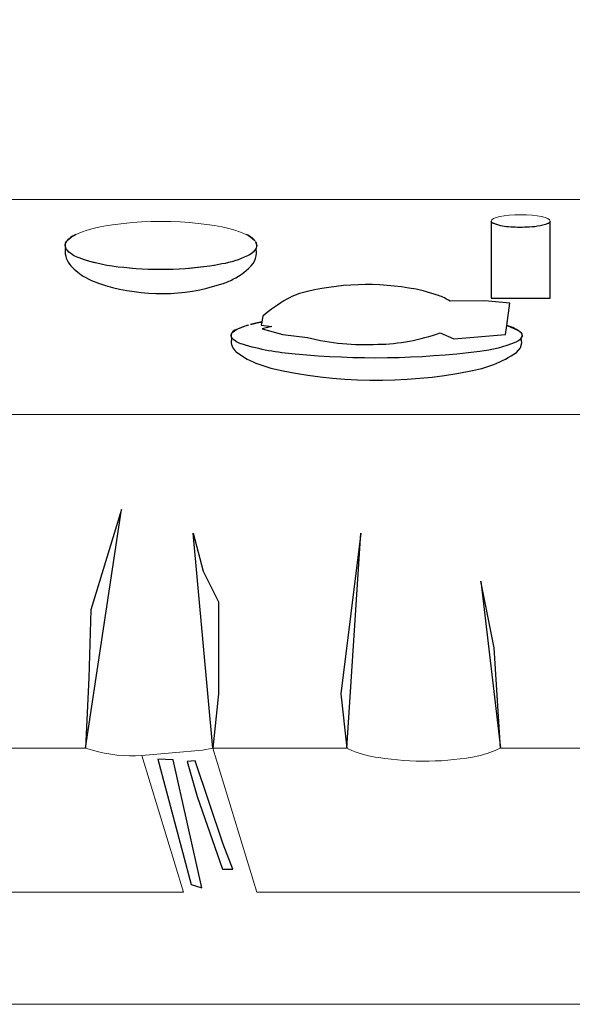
# Model space of a CAD drawing. Header units: centimetres. Extents: x -46.3 to 43.9, y -17.5 to 19.3.
# Tile 442 of 483: x 33.9 to 37.5, y -7.6 to -1.2. Entities that reach past the tile are written whole.
import ezdxf

# ---------------------------------------------------------------- set-up
doc = ezdxf.new("R2010")
doc.units = ezdxf.units.CM
doc.header["$MEASUREMENT"] = 0
doc.layers.add('Layer 1', color=7, linetype='Continuous')

msp = doc.modelspace()

# ---------------------------------------------------------------- linework, layer by layer
at = {"layer": 'Layer 1', "color": 1, "lineweight": 0}
msp.add_lwpolyline([(14.85148, -7.6086), (43.8515, -7.6086), (43.8515, 5.24304), (14.85148, 5.24304), (14.85148, -7.6086)], close=True, dxfattribs=at)
at = {"layer": 'Layer 1', "color": 5, "lineweight": 0}
for centre, major_axis, ratio in [((34.77549, -2.65618), (0.62607, 0), 0.250004), ((37.12549, -2.49698), (0.19282, 0), 0.2145524)]:
    msp.add_ellipse(centre, major_axis=major_axis, ratio=ratio, dxfattribs=at)
at = {"layer": 'Layer 1', "color": 1, "lineweight": 0}
for points, knots in [([(43.12508, -6.87618), (43.12508, -6.87618), (42.28748, -6.87618), (42.28748, -6.87618), (42.28748, -6.87618), (42.28748, -6.87618), (41.99709, -5.93698), (41.99709, -5.93698), (41.99709, -5.93698), (41.99709, -5.93698), (42.87229, -5.93698), (42.87229, -5.93698), (42.87229, -5.93698), (42.90584, -5.94526), (42.94078, -5.94603), (42.97469, -5.93938), (42.97469, -5.93938), (42.97469, -5.93938), (43.01389, -5.93698), (43.01389, -5.93698), (43.01389, -5.93698), (43.01389, -5.93698), (43.02109, -5.91538), (43.02109, -5.91538), (43.02109, -5.91538), (43.02109, -5.91538), (43.03228, -5.90418), (43.03228, -5.90418), (43.03228, -5.90418), (43.03958, -5.8966), (43.04482, -5.88741), (43.04908, -5.87778), (43.04908, -5.87778), (43.05285, -5.86838), (43.05625, -5.85882), (43.05869, -5.84898), (43.05869, -5.84898), (43.05869, -5.84898), (43.06029, -5.83378), (43.06029, -5.83378), (43.06029, -5.83378), (43.05984, -5.82332), (43.05876, -5.81291), (43.05709, -5.80258), (43.05709, -5.80258), (43.05709, -5.80258), (43.01389, -3.75937), (43.01389, -3.75937), (43.01389, -3.75937), (43.01389, -3.75937), (43.01229, -3.74737), (43.01229, -3.74737), (43.01229, -3.74737), (43.01229, -3.74737), (43.00749, -3.73617), (43.00749, -3.73617), (43.00749, -3.73617), (43.00559, -3.73096), (43.00457, -3.72552), (43.00268, -3.72017), (43.00268, -3.72017), (42.99994, -3.71536), (42.99624, -3.71124), (42.99228, -3.70737), (42.99228, -3.70737), (42.99228, -3.70737), (42.05788, -2.35697), (42.05788, -2.35697), (42.05788, -2.35697), (42.05788, -2.35697), (16.73308, -2.35697), (16.73308, -2.35697), (16.73308, -2.35697), (16.73308, -2.35697), (15.78347, -3.72577), (15.78347, -3.72577), (15.78347, -3.72577), (15.78374, -3.73332), (15.78045, -3.74022), (15.77547, -3.74577), (15.77547, -3.74577), (15.77547, -3.74577), (15.77147, -3.75937), (15.77147, -3.75937), (15.77147, -3.75937), (15.77147, -3.75937), (15.77068, -5.78018), (15.77068, -5.78018), (15.77068, -5.78018), (15.77068, -5.78018), (15.77147, -5.79538), (15.77147, -5.79538), (15.77147, -5.79538), (15.77343, -5.80977), (15.7769, -5.82388), (15.78108, -5.83778), (15.78108, -5.83778), (15.8047, -5.89793), (15.86286, -5.93781), (15.92748, -5.93698), (15.92748, -5.93698), (15.92748, -5.93698), (16.14668, -5.93698), (16.14668, -5.93698), (16.14668, -5.93698), (16.17311, -5.95441), (16.20223, -5.96745), (16.23308, -5.97458), (16.23308, -5.97458), (16.4285, -6.03748), (16.63612, -6.05282), (16.83867, -6.01938), (16.83867, -6.01938), (16.93197, -6.01065), (17.02242, -5.9826), (17.10427, -5.93698), (17.10427, -5.93698), (17.10427, -5.93698), (17.18027, -5.93698), (17.18027, -5.93698), (17.18027, -5.93698), (17.18027, -5.93698), (16.89148, -6.87618), (16.89148, -6.87618), (16.89148, -6.87618), (16.89148, -6.87618), (15.57788, -6.87618), (15.57788, -6.87618), (15.57788, -6.87618), (15.57788, -6.87618), (15.57788, 4.50143), (15.57788, 4.50143), (15.57788, 4.50143), (15.57788, 4.50143), (43.12508, 4.50143), (43.12508, 4.50143), (43.12508, 4.50143), (43.12508, 4.50143), (43.12508, -6.87618), (43.12508, -6.87618)], [0, 0, 0, 0, 0.0277778, 0.0277778, 0.0277778, 0.0277778, 0.0555556, 0.0555556, 0.0555556, 0.0555556, 0.0833333, 0.0833333, 0.0833333, 0.0833333, 0.1111111, 0.1111111, 0.1111111, 0.1111111, 0.1388889, 0.1388889, 0.1388889, 0.1388889, 0.1666667, 0.1666667, 0.1666667, 0.1666667, 0.1944444, 0.1944444, 0.1944444, 0.1944444, 0.2222222, 0.2222222, 0.2222222, 0.2222222, 0.25, 0.25, 0.25, 0.25, 0.2777778, 0.2777778, 0.2777778, 0.2777778, 0.3055556, 0.3055556, 0.3055556, 0.3055556, 0.3333333, 0.3333333, 0.3333333, 0.3333333, 0.3611111, 0.3611111, 0.3611111, 0.3611111, 0.3888889, 0.3888889, 0.3888889, 0.3888889, 0.4166667, 0.4166667, 0.4166667, 0.4166667, 0.4444444, 0.4444444, 0.4444444, 0.4444444, 0.4722222, 0.4722222, 0.4722222, 0.4722222, 0.5, 0.5, 0.5, 0.5, 0.5277778, 0.5277778, 0.5277778, 0.5277778, 0.5555556, 0.5555556, 0.5555556, 0.5555556, 0.5833333, 0.5833333, 0.5833333, 0.5833333, 0.6111111, 0.6111111, 0.6111111, 0.6111111, 0.6388889, 0.6388889, 0.6388889, 0.6388889, 0.6666667, 0.6666667, 0.6666667, 0.6666667, 0.6944444, 0.6944444, 0.6944444, 0.6944444, 0.7222222, 0.7222222, 0.7222222, 0.7222222, 0.75, 0.75, 0.75, 0.75, 0.7777778, 0.7777778, 0.7777778, 0.7777778, 0.8055556, 0.8055556, 0.8055556, 0.8055556, 0.8333333, 0.8333333, 0.8333333, 0.8333333, 0.8611111, 0.8611111, 0.8611111, 0.8611111, 0.8888889, 0.8888889, 0.8888889, 0.8888889, 0.9166667, 0.9166667, 0.9166667, 0.9166667, 0.9444444, 0.9444444, 0.9444444, 0.9444444, 1, 1, 1, 1]), ([(34.32748, -5.95038), (34.43241, -5.98054), (34.54172, -5.99244), (34.65068, -5.98558), (34.65068, -5.98558), (34.65068, -5.98558), (34.92348, -6.87598), (34.92348, -6.87598), (34.92348, -6.87598), (34.92348, -6.87598), (32.98028, -6.87598), (32.98028, -6.87598), (32.98028, -6.87598), (32.98028, -6.87598), (33.26908, -5.93678), (33.26908, -5.93678), (33.26908, -5.93678), (33.26908, -5.93678), (34.28268, -5.93678), (34.28268, -5.93678), (34.28268, -5.93678), (34.28268, -5.93678), (34.32748, -5.95038), (34.32748, -5.95038)], [0, 0, 0, 0, 0.1428571, 0.1428571, 0.1428571, 0.1428571, 0.2857143, 0.2857143, 0.2857143, 0.2857143, 0.4285714, 0.4285714, 0.4285714, 0.4285714, 0.5714286, 0.5714286, 0.5714286, 0.5714286, 0.7142857, 0.7142857, 0.7142857, 0.7142857, 1, 1, 1, 1]), ([(36.02188, -5.95198), (36.07828, -5.97502), (36.13745, -5.99062), (36.19788, -5.99838), (36.19788, -5.99838), (36.41497, -6.0334), (36.63652, -6.02961), (36.85228, -5.98718), (36.85228, -5.98718), (36.90072, -5.97494), (36.94787, -5.95805), (36.99308, -5.93678), (36.99308, -5.93678), (36.99308, -5.93678), (38.11628, -5.93678), (38.11628, -5.93678), (38.11628, -5.93678), (38.28813, -5.98502), (38.46709, -6.0029), (38.64508, -5.98958), (38.64508, -5.98958), (38.75955, -5.98801), (38.87321, -5.97023), (38.98268, -5.93678), (38.98268, -5.93678), (38.98268, -5.93678), (39.67708, -5.93678), (39.67708, -5.93678), (39.67708, -5.93678), (39.67708, -5.93678), (39.38588, -6.87598), (39.38588, -6.87598), (39.38588, -6.87598), (39.38588, -6.87598), (35.40188, -6.87598), (35.40188, -6.87598), (35.40188, -6.87598), (35.40188, -6.87598), (35.11388, -5.93678), (35.11388, -5.93678), (35.11388, -5.93678), (35.11388, -5.93678), (35.98908, -5.93678), (35.98908, -5.93678), (35.98908, -5.93678), (35.98908, -5.93678), (36.02188, -5.95198), (36.02188, -5.95198)], [0, 0, 0, 0, 0.0769231, 0.0769231, 0.0769231, 0.0769231, 0.1538462, 0.1538462, 0.1538462, 0.1538462, 0.2307692, 0.2307692, 0.2307692, 0.2307692, 0.3076923, 0.3076923, 0.3076923, 0.3076923, 0.3846154, 0.3846154, 0.3846154, 0.3846154, 0.4615385, 0.4615385, 0.4615385, 0.4615385, 0.5384615, 0.5384615, 0.5384615, 0.5384615, 0.6153846, 0.6153846, 0.6153846, 0.6153846, 0.6923077, 0.6923077, 0.6923077, 0.6923077, 0.7692308, 0.7692308, 0.7692308, 0.7692308, 0.8461538, 0.8461538, 0.8461538, 0.8461538, 1, 1, 1, 1])]:
    msp.add_open_spline(points, degree=3, knots=knots, dxfattribs=at)
at = {"layer": 'Layer 1'}
for points, knots in [([(37.1646, -2.53705), (37.21198, -2.53727), (37.25899, -2.52924), (37.30359, -2.51326), (37.30359, -2.51326), (37.31082, -2.51256), (37.3159, -2.50657), (37.31737, -2.49948), (37.31737, -2.49948), (37.31737, -2.49948), (37.31737, -3.00034), (37.31737, -3.00034), (37.31737, -3.00034), (37.31737, -3.00034), (36.93296, -3.00034), (36.93296, -3.00034), (36.93296, -3.00034), (36.93296, -3.00034), (36.93296, -2.49698), (36.93296, -2.49698), (36.93296, -2.49698), (36.93296, -2.49698), (36.93797, -2.507), (36.93797, -2.507), (36.93797, -2.507), (36.9401, -2.50892), (36.94268, -2.51017), (36.94548, -2.51075), (36.94548, -2.51075), (36.97749, -2.52502), (37.01189, -2.53307), (37.0469, -2.53454), (37.0469, -2.53454), (37.086, -2.53861), (37.12537, -2.53946), (37.1646, -2.53705)], [0, 0, 0, 0, 0.1, 0.1, 0.1, 0.1, 0.2, 0.2, 0.2, 0.2, 0.3, 0.3, 0.3, 0.3, 0.4, 0.4, 0.4, 0.4, 0.5, 0.5, 0.5, 0.5, 0.6, 0.6, 0.6, 0.6, 0.7, 0.7, 0.7, 0.7, 0.8, 0.8, 0.8, 0.8, 1, 1, 1, 1]), ([(35.39838, -2.64037), (35.40374, -2.65094), (35.40324, -2.66354), (35.39758, -2.67397), (35.39758, -2.67397), (35.39758, -2.67397), (35.39998, -2.70597), (35.39998, -2.70597), (35.39998, -2.70597), (35.39833, -2.73052), (35.39029, -2.7542), (35.37678, -2.77477), (35.37678, -2.77477), (35.34083, -2.81787), (35.29611, -2.85274), (35.24558, -2.87717), (35.24558, -2.87717), (35.22278, -2.88972), (35.1986, -2.8996), (35.17358, -2.90677), (35.17358, -2.90677), (35.17358, -2.90677), (35.07598, -2.93477), (35.07598, -2.93477), (35.07598, -2.93477), (34.82506, -2.99543), (34.5616, -2.97814), (34.32078, -2.88517), (34.32078, -2.88517), (34.32078, -2.88517), (34.26718, -2.85717), (34.26718, -2.85717), (34.26718, -2.85717), (34.23413, -2.8343), (34.20382, -2.80771), (34.17678, -2.77797), (34.17678, -2.77797), (34.15361, -2.74622), (34.14436, -2.70629), (34.15118, -2.66757), (34.15118, -2.66757), (34.1477, -2.65457), (34.15014, -2.64062), (34.15838, -2.62997), (34.15838, -2.62997), (34.14689, -2.64452), (34.14667, -2.66483), (34.15678, -2.68037), (34.15678, -2.68037), (34.17822, -2.70718), (34.20718, -2.72703), (34.23998, -2.73717), (34.23998, -2.73717), (34.33404, -2.77123), (34.43225, -2.7925), (34.53198, -2.80037), (34.53198, -2.80037), (34.74583, -2.82402), (34.96199, -2.8162), (35.17358, -2.77717), (35.17358, -2.77717), (35.23103, -2.76659), (35.28694, -2.74886), (35.33998, -2.72437), (35.33998, -2.72437), (35.36463, -2.71446), (35.38509, -2.69622), (35.39758, -2.67277), (35.39758, -2.67277), (35.39758, -2.67277), (35.40158, -2.65637), (35.40158, -2.65637), (35.40158, -2.65637), (35.40158, -2.65637), (35.39998, -2.64757), (35.39998, -2.64757), (35.39998, -2.64757), (35.39857, -2.64253), (35.3968, -2.6376), (35.39478, -2.63277), (35.39478, -2.63277), (35.39478, -2.63277), (35.39838, -2.64037), (35.39838, -2.64037)], [0, 0, 0, 0, 0.0454545, 0.0454545, 0.0454545, 0.0454545, 0.0909091, 0.0909091, 0.0909091, 0.0909091, 0.1363636, 0.1363636, 0.1363636, 0.1363636, 0.1818182, 0.1818182, 0.1818182, 0.1818182, 0.2272727, 0.2272727, 0.2272727, 0.2272727, 0.2727273, 0.2727273, 0.2727273, 0.2727273, 0.3181818, 0.3181818, 0.3181818, 0.3181818, 0.3636364, 0.3636364, 0.3636364, 0.3636364, 0.4090909, 0.4090909, 0.4090909, 0.4090909, 0.4545455, 0.4545455, 0.4545455, 0.4545455, 0.5, 0.5, 0.5, 0.5, 0.5454545, 0.5454545, 0.5454545, 0.5454545, 0.5909091, 0.5909091, 0.5909091, 0.5909091, 0.6363636, 0.6363636, 0.6363636, 0.6363636, 0.6818182, 0.6818182, 0.6818182, 0.6818182, 0.7272727, 0.7272727, 0.7272727, 0.7272727, 0.7727273, 0.7727273, 0.7727273, 0.7727273, 0.8181818, 0.8181818, 0.8181818, 0.8181818, 0.8636364, 0.8636364, 0.8636364, 0.8636364, 0.9090909, 0.9090909, 0.9090909, 0.9090909, 1, 1, 1, 1]), ([(34.17758, -2.60997), (34.19032, -2.59973), (34.20443, -2.59132), (34.21958, -2.58517), (34.21958, -2.58517), (34.19793, -2.59402), (34.17833, -2.60727), (34.16238, -2.62437), (34.16238, -2.62437), (34.16238, -2.62437), (34.16638, -2.61877), (34.16638, -2.61877), (34.16638, -2.61877), (34.16638, -2.61877), (34.17758, -2.60997), (34.17758, -2.60997)], [0, 0, 0, 0, 0.2, 0.2, 0.2, 0.2, 0.4, 0.4, 0.4, 0.4, 0.6, 0.6, 0.6, 0.6, 1, 1, 1, 1]), ([(35.37198, -2.60837), (35.37782, -2.61345), (35.38341, -2.6188), (35.38878, -2.62437), (35.38878, -2.62437), (35.37278, -2.60803), (35.35403, -2.5946), (35.33318, -2.58517), (35.33318, -2.58517), (35.34727, -2.59077), (35.36036, -2.59863), (35.37198, -2.60837)], [0, 0, 0, 0, 0.25, 0.25, 0.25, 0.25, 0.5, 0.5, 0.5, 0.5, 1, 1, 1, 1]), ([(35.25881, -3.20974), (35.2874, -3.19543), (35.31718, -3.18417), (35.34775, -3.17611), (35.34775, -3.17611), (35.31103, -3.18323), (35.27602, -3.1986), (35.24504, -3.22134), (35.24504, -3.22134), (35.2348, -3.22854), (35.23048, -3.24287), (35.23551, -3.25498), (35.23551, -3.25498), (35.2546, -3.27818), (35.27973, -3.29435), (35.30751, -3.30137), (35.30751, -3.30137), (35.42028, -3.33552), (35.53595, -3.35689), (35.6527, -3.36517), (35.6527, -3.36517), (36.05385, -3.40464), (36.45762, -3.39881), (36.85768, -3.34777), (36.85768, -3.34777), (36.93833, -3.33824), (37.01763, -3.318), (37.0938, -3.28745), (37.0938, -3.28745), (37.11379, -3.28232), (37.12987, -3.26595), (37.13616, -3.24454), (37.13616, -3.24454), (37.13616, -3.24454), (37.13404, -3.23642), (37.13404, -3.23642), (37.13404, -3.23642), (37.12979, -3.22823), (37.12409, -3.22104), (37.1171, -3.21554), (37.1171, -3.21554), (37.09081, -3.20037), (37.06314, -3.18831), (37.03451, -3.17959), (37.03451, -3.17959), (37.03451, -3.17959), (37.0271, -3.23758), (37.0271, -3.23758), (37.0271, -3.23758), (37.0271, -3.23758), (36.68826, -3.26658), (36.68826, -3.26658), (36.68826, -3.26658), (36.68826, -3.26658), (36.59932, -3.22598), (36.59932, -3.22598), (36.59932, -3.22598), (36.46771, -3.27363), (36.33026, -3.29906), (36.19166, -3.30137), (36.19166, -3.30137), (36.03738, -3.3087), (35.88288, -3.29389), (35.73212, -3.2573), (35.73212, -3.2573), (35.73212, -3.2573), (35.57117, -3.23758), (35.57117, -3.23758), (35.57117, -3.23758), (35.57117, -3.23758), (35.43564, -3.1993), (35.43564, -3.1993), (35.43564, -3.1993), (35.43564, -3.1993), (35.50023, -3.18539), (35.50023, -3.18539), (35.50023, -3.18539), (35.50023, -3.18539), (35.43034, -3.17611), (35.43034, -3.17611), (35.43034, -3.17611), (35.43034, -3.17611), (35.43352, -3.15639), (35.43352, -3.15639), (35.43352, -3.15639), (35.40848, -3.15982), (35.38371, -3.16523), (35.3594, -3.17263), (35.3594, -3.17263), (35.38379, -3.16534), (35.40854, -3.15953), (35.43352, -3.15523), (35.43352, -3.15523), (35.43352, -3.15523), (35.43987, -3.11696), (35.43987, -3.11696), (35.43987, -3.11696), (35.49078, -3.07646), (35.54381, -3.03928), (35.5987, -3.00561), (35.5987, -3.00561), (35.64087, -2.98262), (35.68579, -2.96623), (35.73212, -2.95689), (35.73212, -2.95689), (35.98145, -2.89757), (36.23927, -2.896), (36.4892, -2.95225), (36.4892, -2.95225), (36.4892, -2.95225), (36.58873, -2.98241), (36.58873, -2.98241), (36.58873, -2.98241), (36.61489, -2.99191), (36.64008, -3.00436), (36.66391, -3.01953), (36.66391, -3.01953), (36.66391, -3.01953), (36.89051, -3.01837), (36.89051, -3.01837), (36.89051, -3.01837), (36.89051, -3.01837), (37.05462, -3.03345), (37.05462, -3.03345), (37.05462, -3.03345), (37.05462, -3.03345), (37.03451, -3.17959), (37.03451, -3.17959), (37.03451, -3.17959), (37.07021, -3.18617), (37.10357, -3.20341), (37.13086, -3.22946), (37.13086, -3.22946), (37.13634, -3.23564), (37.13825, -3.24481), (37.1351, -3.25266), (37.1351, -3.25266), (37.1351, -3.25266), (37.12928, -3.26136), (37.12928, -3.26136), (37.12928, -3.26136), (37.12928, -3.26136), (37.13298, -3.29093), (37.13298, -3.29093), (37.13298, -3.29093), (37.13298, -3.29093), (37.12345, -3.32457), (37.12345, -3.32457), (37.12345, -3.32457), (37.12345, -3.32457), (37.0991, -3.35473), (37.0991, -3.35473), (37.0991, -3.35473), (37.00446, -3.41748), (36.89937, -3.45887), (36.78991, -3.47651), (36.78991, -3.47651), (36.36042, -3.56166), (35.91998, -3.55496), (35.49281, -3.45679), (35.49281, -3.45679), (35.4401, -3.44225), (35.3887, -3.42246), (35.33928, -3.39764), (35.33928, -3.39764), (35.33928, -3.39764), (35.27469, -3.35705), (35.27469, -3.35705), (35.27469, -3.35705), (35.24986, -3.34095), (35.23442, -3.31207), (35.23339, -3.2805), (35.23339, -3.2805), (35.23654, -3.27248), (35.23719, -3.26352), (35.23551, -3.25498), (35.23551, -3.25498), (35.23551, -3.25498), (35.23445, -3.25266), (35.23445, -3.25266), (35.23445, -3.25266), (35.23172, -3.2338), (35.24225, -3.21575), (35.25881, -3.20974)], [0, 0, 0, 0, 0.0212766, 0.0212766, 0.0212766, 0.0212766, 0.0425532, 0.0425532, 0.0425532, 0.0425532, 0.0638298, 0.0638298, 0.0638298, 0.0638298, 0.0851064, 0.0851064, 0.0851064, 0.0851064, 0.106383, 0.106383, 0.106383, 0.106383, 0.1276596, 0.1276596, 0.1276596, 0.1276596, 0.1489362, 0.1489362, 0.1489362, 0.1489362, 0.1702128, 0.1702128, 0.1702128, 0.1702128, 0.1914894, 0.1914894, 0.1914894, 0.1914894, 0.212766, 0.212766, 0.212766, 0.212766, 0.2340426, 0.2340426, 0.2340426, 0.2340426, 0.2553191, 0.2553191, 0.2553191, 0.2553191, 0.2765957, 0.2765957, 0.2765957, 0.2765957, 0.2978723, 0.2978723, 0.2978723, 0.2978723, 0.3191489, 0.3191489, 0.3191489, 0.3191489, 0.3404255, 0.3404255, 0.3404255, 0.3404255, 0.3617021, 0.3617021, 0.3617021, 0.3617021, 0.3829787, 0.3829787, 0.3829787, 0.3829787, 0.4042553, 0.4042553, 0.4042553, 0.4042553, 0.4255319, 0.4255319, 0.4255319, 0.4255319, 0.4468085, 0.4468085, 0.4468085, 0.4468085, 0.4680851, 0.4680851, 0.4680851, 0.4680851, 0.4893617, 0.4893617, 0.4893617, 0.4893617, 0.5106383, 0.5106383, 0.5106383, 0.5106383, 0.5319149, 0.5319149, 0.5319149, 0.5319149, 0.5531915, 0.5531915, 0.5531915, 0.5531915, 0.5744681, 0.5744681, 0.5744681, 0.5744681, 0.5957447, 0.5957447, 0.5957447, 0.5957447, 0.6170213, 0.6170213, 0.6170213, 0.6170213, 0.6382979, 0.6382979, 0.6382979, 0.6382979, 0.6595745, 0.6595745, 0.6595745, 0.6595745, 0.6808511, 0.6808511, 0.6808511, 0.6808511, 0.7021277, 0.7021277, 0.7021277, 0.7021277, 0.7234043, 0.7234043, 0.7234043, 0.7234043, 0.7446809, 0.7446809, 0.7446809, 0.7446809, 0.7659574, 0.7659574, 0.7659574, 0.7659574, 0.787234, 0.787234, 0.787234, 0.787234, 0.8085106, 0.8085106, 0.8085106, 0.8085106, 0.8297872, 0.8297872, 0.8297872, 0.8297872, 0.8510638, 0.8510638, 0.8510638, 0.8510638, 0.8723404, 0.8723404, 0.8723404, 0.8723404, 0.893617, 0.893617, 0.893617, 0.893617, 0.9148936, 0.9148936, 0.9148936, 0.9148936, 0.9361702, 0.9361702, 0.9361702, 0.9361702, 0.9574468, 0.9574468, 0.9574468, 0.9574468, 1, 1, 1, 1]), ([(34.28268, -5.93681), (34.28268, -5.93681), (34.30324, -5.47719), (34.30324, -5.47719), (34.30324, -5.47719), (34.30324, -5.47719), (34.31722, -5.03333), (34.31722, -5.03333), (34.31722, -5.03333), (34.31722, -5.03333), (34.51657, -4.37837), (34.51657, -4.37837), (34.51657, -4.37837), (34.51657, -4.37837), (34.28268, -5.93681), (34.28268, -5.93681)], [0, 0, 0, 0, 0.2, 0.2, 0.2, 0.2, 0.4, 0.4, 0.4, 0.4, 0.6, 0.6, 0.6, 0.6, 1, 1, 1, 1]), ([(35.11385, -5.93667), (35.11385, -5.93667), (35.15148, -5.58278), (35.15148, -5.58278), (35.15148, -5.58278), (35.15148, -5.58278), (35.15148, -4.98278), (35.15148, -4.98278), (35.15148, -4.98278), (35.15148, -4.98278), (35.05148, -4.78278), (35.05148, -4.78278), (35.05148, -4.78278), (35.05148, -4.78278), (34.98612, -4.53489), (34.98612, -4.53489), (34.98612, -4.53489), (34.98612, -4.53489), (35.11385, -5.93667), (35.11385, -5.93667)], [0, 0, 0, 0, 0.1666667, 0.1666667, 0.1666667, 0.1666667, 0.3333333, 0.3333333, 0.3333333, 0.3333333, 0.5, 0.5, 0.5, 0.5, 0.6666667, 0.6666667, 0.6666667, 0.6666667, 1, 1, 1, 1]), ([(35.98908, -5.93681), (35.98908, -5.93681), (35.95148, -5.58278), (35.95148, -5.58278), (35.95148, -5.58278), (35.95148, -5.58278), (36.08175, -4.53489), (36.08175, -4.53489), (36.08175, -4.53489), (36.08175, -4.53489), (35.98908, -5.93681), (35.98908, -5.93681)], [0, 0, 0, 0, 0.25, 0.25, 0.25, 0.25, 0.5, 0.5, 0.5, 0.5, 1, 1, 1, 1]), ([(36.86435, -4.84793), (36.86435, -4.84793), (36.95148, -5.28278), (36.95148, -5.28278), (36.95148, -5.28278), (36.95148, -5.28278), (36.99331, -5.93667), (36.99331, -5.93667), (36.99331, -5.93667), (36.99331, -5.93667), (36.86435, -4.84793), (36.86435, -4.84793)], [0, 0, 0, 0, 0.25, 0.25, 0.25, 0.25, 0.5, 0.5, 0.5, 0.5, 1, 1, 1, 1]), ([(34.75409, -6.00846), (34.75409, -6.00846), (34.85518, -6.01259), (34.85518, -6.01259), (34.85518, -6.01259), (34.85518, -6.01259), (35.04291, -6.84807), (35.04291, -6.84807), (35.04291, -6.84807), (35.04291, -6.84807), (34.97191, -6.82677), (34.97191, -6.82677), (34.97191, -6.82677), (34.97191, -6.82677), (34.75409, -6.00846), (34.75409, -6.00846)], [0, 0, 0, 0, 0.2, 0.2, 0.2, 0.2, 0.4, 0.4, 0.4, 0.4, 0.6, 0.6, 0.6, 0.6, 1, 1, 1, 1]), ([(34.9989, -6.02029), (34.9989, -6.02029), (35.1825, -6.56284), (35.1825, -6.56284), (35.1825, -6.56284), (35.1825, -6.56284), (35.24439, -6.7256), (35.24439, -6.7256), (35.24439, -6.7256), (35.24439, -6.7256), (35.17837, -6.7256), (35.17837, -6.7256), (35.17837, -6.7256), (35.17837, -6.7256), (35.01128, -6.25134), (35.01128, -6.25134), (35.01128, -6.25134), (35.01128, -6.25134), (34.94733, -6.02442), (34.94733, -6.02442), (34.94733, -6.02442), (34.94733, -6.02442), (34.9989, -6.02029), (34.9989, -6.02029)], [0, 0, 0, 0, 0.1428571, 0.1428571, 0.1428571, 0.1428571, 0.2857143, 0.2857143, 0.2857143, 0.2857143, 0.4285714, 0.4285714, 0.4285714, 0.4285714, 0.5714286, 0.5714286, 0.5714286, 0.5714286, 0.7142857, 0.7142857, 0.7142857, 0.7142857, 1, 1, 1, 1])]:
    msp.add_open_spline(points, degree=3, knots=knots, dxfattribs=at)
at = {"layer": 'Layer 1', "color": 5, "lineweight": 0}
msp.add_open_spline([(15.77151, -3.75922), (15.77151, -3.75922), (43.01342, -3.75922), (43.01342, -3.75922)], degree=3, dxfattribs=at)
msp.add_open_spline([(34.65068, -5.98562), (34.65068, -5.98562), (35.04617, -5.94911), (35.04617, -5.94911), (35.04617, -5.94911), (35.04617, -5.94911), (35.11388, -5.93681), (35.11388, -5.93681)], degree=3, knots=[0, 0, 0, 0, 0.3333333, 0.3333333, 0.3333333, 0.3333333, 1, 1, 1, 1], dxfattribs=at)

doc.saveas('drawing.dxf')
